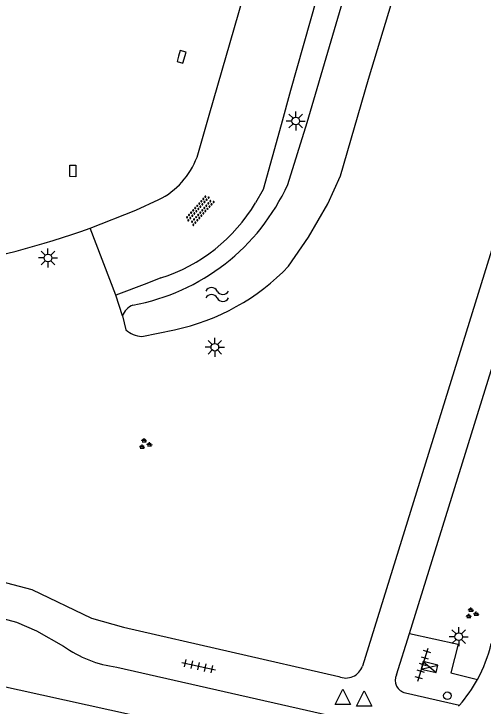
# Model space of a CAD drawing. Extents: x 128999 to 131010, y 395498 to 399007.
# Drawn here: x 130694.81 to 130725.56, y 396721.49 to 396766.8 of the extents above; entities that cross this region are included whole.
import ezdxf

# ---------------------------------------------------------------- set-up
doc = ezdxf.new("R2010")
doc.units = 0
for name, color, linetype in [('gg-knt-verharding', 7, 'Continuous'), ('gg-kntw-bovenkant insteek waterloop', 7, 'Continuous'), ('gt-grn-groengrens', 7, 'Continuous'), ('gt-symb-groenvak', 7, 'Continuous'), ('gt-symb-kolk', 7, 'Continuous'), ('gt-symb-kolk center center', 7, 'Continuous'), ('gt-symb-lichtmast', 7, 'Continuous'), ('gt-symb-overige verharding', 7, 'Continuous'), ('gt-symb-tegel verharding', 7, 'Continuous'), ('gt-symb-verkeersregelinstallatiekast', 7, 'Continuous'), ('gt-symb-verkeersregelinstallatiepaal', 7, 'Continuous'), ('gt-symb-waterafsluiter', 7, 'Continuous'), ('gt-symb-watersymbool', 7, 'Continuous')]:
    doc.layers.add(name, color=color, linetype=linetype)

# ---------------------------------------------------------------- blocks, each defined once
blk = doc.blocks.new('gt0-VIPAAL')
at = {"layer": 'gt-symb-verkeersregelinstallatiepaal'}
blk.add_circle((0, 0), 0.25, dxfattribs=at)
blk = doc.blocks.new('gt0-LMAST')
at = {"layer": 'gt-symb-lichtmast'}
for p, q in [((-0.005, 0.246), (-0.005, 0.621)), ((-0.182, 0.173), (-0.447, 0.438)), ((0.172, 0.173), (0.437, 0.438)), ((-0.255, -0.004), (-0.63, -0.004)), ((-0.182, -0.181), (-0.447, -0.446)), ((-0.005, -0.254), (-0.005, -0.629)), ((0.437, -0.446), (0.172, -0.181)), ((0.245, -0.004), (0.62, -0.004))]:
    blk.add_line(p, q, dxfattribs=at)
blk.add_circle((-0.005, -0.004), 0.25, dxfattribs=at)
blk = doc.blocks.new('gt0-GRVAK')
at = {"layer": 'gt-symb-groenvak'}
for p, q in [((-0.11, 0.189), (-0.228, 0.24)), ((-0.182, 0.153), (0.088, 0.153)), ((-0.091, 0.211), (-0.156, 0.322)), ((-0.047, 0.214), (-0.047, 0.393)), ((-0.004, 0.211), (0.061, 0.322)), ((0.015, 0.189), (0.133, 0.24)), ((0.262, -0.052), (0.197, 0.059)), ((0.305, -0.049), (0.305, 0.13)), ((0.349, -0.052), (0.414, 0.059)), ((-0.245, -0.228), (-0.363, -0.177)), ((-0.318, -0.264), (-0.047, -0.264)), ((-0.226, -0.206), (-0.291, -0.095)), ((-0.183, -0.203), (-0.183, -0.024)), ((-0.139, -0.206), (-0.074, -0.095)), ((-0.12, -0.228), (-0.002, -0.177)), ((0.243, -0.074), (0.125, -0.023)), ((0.17, -0.11), (0.441, -0.11)), ((0.368, -0.074), (0.486, -0.023))]:
    blk.add_line(p, q, dxfattribs=at)
blk = doc.blocks.new('gt0-WAFSL')
at = {"layer": 'gt-symb-waterafsluiter'}
for p, q in [((-0.5, -0.333), (0, 0.667)), ((0, 0.667), (0.5, -0.333)), ((0.5, -0.333), (-0.5, -0.333))]:
    blk.add_line(p, q, dxfattribs=at)
blk = doc.blocks.new('gt0-TEG1')
at = {"layer": 'gt-symb-tegel verharding'}
for p, q in [((-1.125, 0), (1.125, 0)), ((-0.9, -0.25), (-0.9, 0.25)), ((-0.45, -0.25), (-0.45, 0.25)), ((0, -0.25), (0, 0.25)), ((0.45, -0.25), (0.45, 0.25)), ((0.9, -0.25), (0.9, 0.25))]:
    blk.add_line(p, q, dxfattribs=at)
blk = doc.blocks.new('gt0-VRIKST')
at = {"layer": 'gt-symb-verkeersregelinstallatiekast'}
for p, q in [((-0.501, -0.249), (0.501, 0.249)), ((-0.501, 0.249), (0.501, -0.249))]:
    blk.add_line(p, q, dxfattribs=at)
blk.add_lwpolyline([(0.501, 0.249), (-0.501, 0.249), (-0.501, -0.249), (0.501, -0.249)], close=True, dxfattribs=at)
blk = doc.blocks.new('gt0-KOLK')
at = {"layer": 'gt-symb-kolk'}
blk.add_lwpolyline([(0, 0), (0.375, 0), (0.375, 0.4), (-0.375, 0.4), (-0.375, 0), (0, 0)], dxfattribs=at)
blk = doc.blocks.new('gt0-WA')
at = {"layer": 'gt-symb-watersymbool'}
for centre, start, end in [((-0.323, 0.022), 28.0725, 151.9275), ((0.427, 0.422), 208.0725, 331.9275), ((-0.323, -0.428), 28.0725, 151.9275), ((0.427, -0.028), 208.0725, 331.9275)]:
    blk.add_arc(centre, 0.425, start, end, dxfattribs=at)
blk = doc.blocks.new('gt0-OVH')
at = {"layer": 'gt-symb-overige verharding'}
for points in [[(-0.972, 0.298), (-0.967, 0.308), (-0.965, 0.319), (-0.966, 0.33), (-0.971, 0.34), (-0.978, 0.348), (-0.988, 0.353), (-0.999, 0.355), (-1.01, 0.354), (-1.02, 0.349), (-1.028, 0.342), (-1.033, 0.332), (-1.035, 0.321), (-1.034, 0.31), (-1.029, 0.3), (-1.022, 0.292), (-1.012, 0.287), (-1.001, 0.285), (-0.99, 0.286), (-0.98, 0.291)], [(-0.872, 0.106), (-0.867, 0.116), (-0.865, 0.126), (-0.866, 0.137), (-0.871, 0.147), (-0.878, 0.156), (-0.888, 0.161), (-0.899, 0.163), (-0.91, 0.162), (-0.92, 0.157), (-0.928, 0.15), (-0.933, 0.14), (-0.935, 0.129), (-0.934, 0.118), (-0.929, 0.108), (-0.922, 0.1), (-0.912, 0.095), (-0.901, 0.092), (-0.89, 0.094), (-0.88, 0.098)], [(-0.772, 0.298), (-0.767, 0.308), (-0.765, 0.319), (-0.766, 0.33), (-0.771, 0.34), (-0.778, 0.348), (-0.788, 0.353), (-0.799, 0.355), (-0.81, 0.354), (-0.82, 0.349), (-0.828, 0.342), (-0.833, 0.332), (-0.835, 0.321), (-0.834, 0.31), (-0.829, 0.3), (-0.822, 0.292), (-0.812, 0.287), (-0.801, 0.285), (-0.79, 0.286), (-0.78, 0.291)], [(-0.672, 0.106), (-0.667, 0.116), (-0.665, 0.126), (-0.666, 0.137), (-0.671, 0.147), (-0.678, 0.156), (-0.688, 0.161), (-0.699, 0.163), (-0.71, 0.162), (-0.72, 0.157), (-0.728, 0.15), (-0.733, 0.14), (-0.735, 0.129), (-0.734, 0.118), (-0.729, 0.108), (-0.722, 0.1), (-0.712, 0.095), (-0.701, 0.092), (-0.69, 0.094), (-0.68, 0.098)], [(-0.572, 0.298), (-0.567, 0.308), (-0.565, 0.319), (-0.566, 0.33), (-0.571, 0.34), (-0.578, 0.348), (-0.588, 0.353), (-0.599, 0.355), (-0.61, 0.354), (-0.62, 0.349), (-0.628, 0.342), (-0.633, 0.332), (-0.635, 0.321), (-0.634, 0.31), (-0.629, 0.3), (-0.622, 0.292), (-0.612, 0.287), (-0.601, 0.285), (-0.59, 0.286), (-0.58, 0.291)], [(-0.472, 0.106), (-0.467, 0.116), (-0.465, 0.126), (-0.466, 0.137), (-0.471, 0.147), (-0.478, 0.156), (-0.488, 0.161), (-0.499, 0.163), (-0.51, 0.162), (-0.52, 0.157), (-0.528, 0.15), (-0.533, 0.14), (-0.535, 0.129), (-0.534, 0.118), (-0.529, 0.108), (-0.522, 0.1), (-0.512, 0.095), (-0.501, 0.092), (-0.49, 0.094), (-0.48, 0.098)], [(-0.372, 0.298), (-0.367, 0.308), (-0.365, 0.319), (-0.366, 0.33), (-0.371, 0.34), (-0.378, 0.348), (-0.388, 0.353), (-0.399, 0.355), (-0.41, 0.354), (-0.42, 0.349), (-0.428, 0.342), (-0.433, 0.332), (-0.435, 0.321), (-0.434, 0.31), (-0.429, 0.3), (-0.422, 0.292), (-0.412, 0.287), (-0.401, 0.285), (-0.39, 0.286), (-0.38, 0.291)], [(-0.272, 0.106), (-0.267, 0.116), (-0.265, 0.126), (-0.266, 0.137), (-0.271, 0.147), (-0.278, 0.156), (-0.288, 0.161), (-0.299, 0.163), (-0.31, 0.162), (-0.32, 0.157), (-0.328, 0.15), (-0.333, 0.14), (-0.335, 0.129), (-0.334, 0.118), (-0.329, 0.108), (-0.322, 0.1), (-0.312, 0.095), (-0.301, 0.092), (-0.29, 0.094), (-0.28, 0.098)], [(-0.172, 0.298), (-0.167, 0.308), (-0.165, 0.319), (-0.166, 0.33), (-0.171, 0.34), (-0.178, 0.348), (-0.188, 0.353), (-0.199, 0.355), (-0.21, 0.354), (-0.22, 0.349), (-0.228, 0.342), (-0.233, 0.332), (-0.235, 0.321), (-0.234, 0.31), (-0.229, 0.3), (-0.222, 0.292), (-0.212, 0.287), (-0.201, 0.285), (-0.19, 0.286), (-0.18, 0.291)], [(-0.072, 0.106), (-0.067, 0.116), (-0.065, 0.126), (-0.066, 0.137), (-0.071, 0.147), (-0.078, 0.156), (-0.088, 0.161), (-0.099, 0.163), (-0.11, 0.162), (-0.12, 0.157), (-0.128, 0.15), (-0.133, 0.14), (-0.135, 0.129), (-0.134, 0.118), (-0.129, 0.108), (-0.122, 0.1), (-0.112, 0.095), (-0.101, 0.092), (-0.09, 0.094), (-0.08, 0.098)], [(0.028, 0.298), (0.033, 0.308), (0.035, 0.319), (0.034, 0.33), (0.029, 0.34), (0.022, 0.348), (0.012, 0.353), (0.001, 0.355), (-0.01, 0.354), (-0.02, 0.349), (-0.028, 0.342), (-0.033, 0.332), (-0.035, 0.321), (-0.034, 0.31), (-0.029, 0.3), (-0.022, 0.292), (-0.012, 0.287), (-0.001, 0.285), (0.01, 0.286), (0.02, 0.291)], [(0.128, 0.106), (0.133, 0.116), (0.135, 0.126), (0.134, 0.137), (0.129, 0.147), (0.122, 0.156), (0.112, 0.161), (0.101, 0.163), (0.09, 0.162), (0.08, 0.157), (0.072, 0.15), (0.067, 0.14), (0.065, 0.129), (0.066, 0.118), (0.071, 0.108), (0.078, 0.1), (0.088, 0.095), (0.099, 0.092), (0.11, 0.094), (0.12, 0.098)], [(0.228, 0.298), (0.233, 0.308), (0.235, 0.319), (0.234, 0.33), (0.229, 0.34), (0.222, 0.348), (0.212, 0.353), (0.201, 0.355), (0.19, 0.354), (0.18, 0.349), (0.172, 0.342), (0.167, 0.332), (0.165, 0.321), (0.166, 0.31), (0.171, 0.3), (0.178, 0.292), (0.188, 0.287), (0.199, 0.285), (0.21, 0.286), (0.22, 0.291)], [(0.328, 0.106), (0.333, 0.116), (0.335, 0.126), (0.334, 0.137), (0.329, 0.147), (0.322, 0.156), (0.312, 0.161), (0.301, 0.163), (0.29, 0.162), (0.28, 0.157), (0.272, 0.15), (0.267, 0.14), (0.265, 0.129), (0.266, 0.118), (0.271, 0.108), (0.278, 0.1), (0.288, 0.095), (0.299, 0.092), (0.31, 0.094), (0.32, 0.098)], [(0.428, 0.298), (0.433, 0.308), (0.435, 0.319), (0.434, 0.33), (0.429, 0.34), (0.422, 0.348), (0.412, 0.353), (0.401, 0.355), (0.39, 0.354), (0.38, 0.349), (0.372, 0.342), (0.367, 0.332), (0.365, 0.321), (0.366, 0.31), (0.371, 0.3), (0.378, 0.292), (0.388, 0.287), (0.399, 0.285), (0.41, 0.286), (0.42, 0.291)], [(0.528, 0.106), (0.533, 0.116), (0.535, 0.126), (0.534, 0.137), (0.529, 0.147), (0.522, 0.156), (0.512, 0.161), (0.501, 0.163), (0.49, 0.162), (0.48, 0.157), (0.472, 0.15), (0.467, 0.14), (0.465, 0.129), (0.466, 0.118), (0.471, 0.108), (0.478, 0.1), (0.488, 0.095), (0.499, 0.092), (0.51, 0.094), (0.52, 0.098)], [(0.628, 0.298), (0.633, 0.308), (0.635, 0.319), (0.634, 0.33), (0.629, 0.34), (0.622, 0.348), (0.612, 0.353), (0.601, 0.355), (0.59, 0.354), (0.58, 0.349), (0.572, 0.342), (0.567, 0.332), (0.565, 0.321), (0.566, 0.31), (0.571, 0.3), (0.578, 0.292), (0.588, 0.287), (0.599, 0.285), (0.61, 0.286), (0.62, 0.291)], [(0.728, 0.106), (0.733, 0.116), (0.735, 0.126), (0.734, 0.137), (0.729, 0.147), (0.722, 0.156), (0.712, 0.161), (0.701, 0.163), (0.69, 0.162), (0.68, 0.157), (0.672, 0.15), (0.667, 0.14), (0.665, 0.129), (0.666, 0.118), (0.671, 0.108), (0.678, 0.1), (0.688, 0.095), (0.699, 0.092), (0.71, 0.094), (0.72, 0.098)], [(0.828, 0.298), (0.833, 0.308), (0.835, 0.319), (0.834, 0.33), (0.829, 0.34), (0.822, 0.348), (0.812, 0.353), (0.801, 0.355), (0.79, 0.354), (0.78, 0.349), (0.772, 0.342), (0.767, 0.332), (0.765, 0.321), (0.766, 0.31), (0.771, 0.3), (0.778, 0.292), (0.788, 0.287), (0.799, 0.285), (0.81, 0.286), (0.82, 0.291)], [(0.928, 0.106), (0.933, 0.116), (0.935, 0.126), (0.934, 0.137), (0.929, 0.147), (0.922, 0.156), (0.912, 0.161), (0.901, 0.163), (0.89, 0.162), (0.88, 0.157), (0.872, 0.15), (0.867, 0.14), (0.865, 0.129), (0.866, 0.118), (0.871, 0.108), (0.878, 0.1), (0.888, 0.095), (0.899, 0.092), (0.91, 0.094), (0.92, 0.098)], [(1.028, 0.298), (1.033, 0.308), (1.035, 0.319), (1.034, 0.33), (1.029, 0.34), (1.022, 0.348), (1.012, 0.353), (1.001, 0.355), (0.99, 0.354), (0.98, 0.349), (0.972, 0.342), (0.967, 0.332), (0.965, 0.321), (0.966, 0.31), (0.971, 0.3), (0.978, 0.292), (0.988, 0.287), (0.999, 0.285), (1.01, 0.286), (1.02, 0.291)], [(-0.972, -0.142), (-0.967, -0.132), (-0.965, -0.121), (-0.966, -0.11), (-0.971, -0.1), (-0.978, -0.092), (-0.988, -0.087), (-0.999, -0.085), (-1.01, -0.086), (-1.02, -0.091), (-1.028, -0.098), (-1.033, -0.108), (-1.035, -0.119), (-1.034, -0.13), (-1.029, -0.14), (-1.022, -0.148), (-1.012, -0.153), (-1.001, -0.155), (-0.99, -0.154), (-0.98, -0.149)], [(-0.872, -0.334), (-0.867, -0.324), (-0.865, -0.314), (-0.866, -0.303), (-0.871, -0.293), (-0.878, -0.284), (-0.888, -0.279), (-0.899, -0.277), (-0.91, -0.278), (-0.92, -0.283), (-0.928, -0.29), (-0.933, -0.3), (-0.935, -0.311), (-0.934, -0.322), (-0.929, -0.332), (-0.922, -0.34), (-0.912, -0.345), (-0.901, -0.348), (-0.89, -0.346), (-0.88, -0.342)], [(-0.772, -0.142), (-0.767, -0.132), (-0.765, -0.121), (-0.766, -0.11), (-0.771, -0.1), (-0.778, -0.092), (-0.788, -0.087), (-0.799, -0.085), (-0.81, -0.086), (-0.82, -0.091), (-0.828, -0.098), (-0.833, -0.108), (-0.835, -0.119), (-0.834, -0.13), (-0.829, -0.14), (-0.822, -0.148), (-0.812, -0.153), (-0.801, -0.155), (-0.79, -0.154), (-0.78, -0.149)], [(-0.672, -0.334), (-0.667, -0.324), (-0.665, -0.314), (-0.666, -0.303), (-0.671, -0.293), (-0.678, -0.284), (-0.688, -0.279), (-0.699, -0.277), (-0.71, -0.278), (-0.72, -0.283), (-0.728, -0.29), (-0.733, -0.3), (-0.735, -0.311), (-0.734, -0.322), (-0.729, -0.332), (-0.722, -0.34), (-0.712, -0.345), (-0.701, -0.348), (-0.69, -0.346), (-0.68, -0.342)], [(-0.572, -0.142), (-0.567, -0.132), (-0.565, -0.121), (-0.566, -0.11), (-0.571, -0.1), (-0.578, -0.092), (-0.588, -0.087), (-0.599, -0.085), (-0.61, -0.086), (-0.62, -0.091), (-0.628, -0.098), (-0.633, -0.108), (-0.635, -0.119), (-0.634, -0.13), (-0.629, -0.14), (-0.622, -0.148), (-0.612, -0.153), (-0.601, -0.155), (-0.59, -0.154), (-0.58, -0.149)], [(-0.472, -0.334), (-0.467, -0.324), (-0.465, -0.314), (-0.466, -0.303), (-0.471, -0.293), (-0.478, -0.284), (-0.488, -0.279), (-0.499, -0.277), (-0.51, -0.278), (-0.52, -0.283), (-0.528, -0.29), (-0.533, -0.3), (-0.535, -0.311), (-0.534, -0.322), (-0.529, -0.332), (-0.522, -0.34), (-0.512, -0.345), (-0.501, -0.348), (-0.49, -0.346), (-0.48, -0.342)], [(-0.372, -0.142), (-0.367, -0.132), (-0.365, -0.121), (-0.366, -0.11), (-0.371, -0.1), (-0.378, -0.092), (-0.388, -0.087), (-0.399, -0.085), (-0.41, -0.086), (-0.42, -0.091), (-0.428, -0.098), (-0.433, -0.108), (-0.435, -0.119), (-0.434, -0.13), (-0.429, -0.14), (-0.422, -0.148), (-0.412, -0.153), (-0.401, -0.155), (-0.39, -0.154), (-0.38, -0.149)], [(-0.272, -0.334), (-0.267, -0.324), (-0.265, -0.314), (-0.266, -0.303), (-0.271, -0.293), (-0.278, -0.284), (-0.288, -0.279), (-0.299, -0.277), (-0.31, -0.278), (-0.32, -0.283), (-0.328, -0.29), (-0.333, -0.3), (-0.335, -0.311), (-0.334, -0.322), (-0.329, -0.332), (-0.322, -0.34), (-0.312, -0.345), (-0.301, -0.348), (-0.29, -0.346), (-0.28, -0.342)], [(-0.172, -0.142), (-0.167, -0.132), (-0.165, -0.121), (-0.166, -0.11), (-0.171, -0.1), (-0.178, -0.092), (-0.188, -0.087), (-0.199, -0.085), (-0.21, -0.086), (-0.22, -0.091), (-0.228, -0.098), (-0.233, -0.108), (-0.235, -0.119), (-0.234, -0.13), (-0.229, -0.14), (-0.222, -0.148), (-0.212, -0.153), (-0.201, -0.155), (-0.19, -0.154), (-0.18, -0.149)], [(-0.072, -0.334), (-0.067, -0.324), (-0.065, -0.314), (-0.066, -0.303), (-0.071, -0.293), (-0.078, -0.284), (-0.088, -0.279), (-0.099, -0.277), (-0.11, -0.278), (-0.12, -0.283), (-0.128, -0.29), (-0.133, -0.3), (-0.135, -0.311), (-0.134, -0.322), (-0.129, -0.332), (-0.122, -0.34), (-0.112, -0.345), (-0.101, -0.348), (-0.09, -0.346), (-0.08, -0.342)], [(0.028, -0.142), (0.033, -0.132), (0.035, -0.121), (0.034, -0.11), (0.029, -0.1), (0.022, -0.092), (0.012, -0.087), (0.001, -0.085), (-0.01, -0.086), (-0.02, -0.091), (-0.028, -0.098), (-0.033, -0.108), (-0.035, -0.119), (-0.034, -0.13), (-0.029, -0.14), (-0.022, -0.148), (-0.012, -0.153), (-0.001, -0.155), (0.01, -0.154), (0.02, -0.149)], [(0.128, -0.334), (0.133, -0.324), (0.135, -0.314), (0.134, -0.303), (0.129, -0.293), (0.122, -0.284), (0.112, -0.279), (0.101, -0.277), (0.09, -0.278), (0.08, -0.283), (0.072, -0.29), (0.067, -0.3), (0.065, -0.311), (0.066, -0.322), (0.071, -0.332), (0.078, -0.34), (0.088, -0.345), (0.099, -0.348), (0.11, -0.346), (0.12, -0.342)], [(0.228, -0.142), (0.233, -0.132), (0.235, -0.121), (0.234, -0.11), (0.229, -0.1), (0.222, -0.092), (0.212, -0.087), (0.201, -0.085), (0.19, -0.086), (0.18, -0.091), (0.172, -0.098), (0.167, -0.108), (0.165, -0.119), (0.166, -0.13), (0.171, -0.14), (0.178, -0.148), (0.188, -0.153), (0.199, -0.155), (0.21, -0.154), (0.22, -0.149)], [(0.328, -0.334), (0.333, -0.324), (0.335, -0.314), (0.334, -0.303), (0.329, -0.293), (0.322, -0.284), (0.312, -0.279), (0.301, -0.277), (0.29, -0.278), (0.28, -0.283), (0.272, -0.29), (0.267, -0.3), (0.265, -0.311), (0.266, -0.322), (0.271, -0.332), (0.278, -0.34), (0.288, -0.345), (0.299, -0.348), (0.31, -0.346), (0.32, -0.342)], [(0.428, -0.142), (0.433, -0.132), (0.435, -0.121), (0.434, -0.11), (0.429, -0.1), (0.422, -0.092), (0.412, -0.087), (0.401, -0.085), (0.39, -0.086), (0.38, -0.091), (0.372, -0.098), (0.367, -0.108), (0.365, -0.119), (0.366, -0.13), (0.371, -0.14), (0.378, -0.148), (0.388, -0.153), (0.399, -0.155), (0.41, -0.154), (0.42, -0.149)], [(0.528, -0.334), (0.533, -0.324), (0.535, -0.314), (0.534, -0.303), (0.529, -0.293), (0.522, -0.284), (0.512, -0.279), (0.501, -0.277), (0.49, -0.278), (0.48, -0.283), (0.472, -0.29), (0.467, -0.3), (0.465, -0.311), (0.466, -0.322), (0.471, -0.332), (0.478, -0.34), (0.488, -0.345), (0.499, -0.348), (0.51, -0.346), (0.52, -0.342)], [(0.628, -0.142), (0.633, -0.132), (0.635, -0.121), (0.634, -0.11), (0.629, -0.1), (0.622, -0.092), (0.612, -0.087), (0.601, -0.085), (0.59, -0.086), (0.58, -0.091), (0.572, -0.098), (0.567, -0.108), (0.565, -0.119), (0.566, -0.13), (0.571, -0.14), (0.578, -0.148), (0.588, -0.153), (0.599, -0.155), (0.61, -0.154), (0.62, -0.149)], [(0.728, -0.334), (0.733, -0.324), (0.735, -0.314), (0.734, -0.303), (0.729, -0.293), (0.722, -0.284), (0.712, -0.279), (0.701, -0.277), (0.69, -0.278), (0.68, -0.283), (0.672, -0.29), (0.667, -0.3), (0.665, -0.311), (0.666, -0.322), (0.671, -0.332), (0.678, -0.34), (0.688, -0.345), (0.699, -0.348), (0.71, -0.346), (0.72, -0.342)], [(0.828, -0.142), (0.833, -0.132), (0.835, -0.121), (0.834, -0.11), (0.829, -0.1), (0.822, -0.092), (0.812, -0.087), (0.801, -0.085), (0.79, -0.086), (0.78, -0.091), (0.772, -0.098), (0.767, -0.108), (0.765, -0.119), (0.766, -0.13), (0.771, -0.14), (0.778, -0.148), (0.788, -0.153), (0.799, -0.155), (0.81, -0.154), (0.82, -0.149)], [(0.928, -0.334), (0.933, -0.324), (0.935, -0.314), (0.934, -0.303), (0.929, -0.293), (0.922, -0.284), (0.912, -0.279), (0.901, -0.277), (0.89, -0.278), (0.88, -0.283), (0.872, -0.29), (0.867, -0.3), (0.865, -0.311), (0.866, -0.322), (0.871, -0.332), (0.878, -0.34), (0.888, -0.345), (0.899, -0.348), (0.91, -0.346), (0.92, -0.342)], [(1.028, -0.142), (1.033, -0.132), (1.035, -0.121), (1.034, -0.11), (1.029, -0.1), (1.022, -0.092), (1.012, -0.087), (1.001, -0.085), (0.99, -0.086), (0.98, -0.091), (0.972, -0.098), (0.967, -0.108), (0.965, -0.119), (0.966, -0.13), (0.971, -0.14), (0.978, -0.148), (0.988, -0.153), (0.999, -0.155), (1.01, -0.154), (1.02, -0.149)]]:
    blk.add_lwpolyline(points, close=True, dxfattribs=at)
blk = doc.blocks.new('gt0-KOLKCC')
at = {"layer": 'gt-symb-kolk center center'}
blk.add_lwpolyline([(-0.375, 0.2), (0.375, 0.2), (0.375, -0.2), (-0.375, -0.2)], close=True, dxfattribs=at)

msp = doc.modelspace()

# ---------------------------------------------------------------- linework, layer by layer
at = {"layer": 'gg-knt-verharding'}
for p, q in [((130707.615, 396760.174), (130719.697, 396802.095)), ((130706.812, 396757.417), (130707.615, 396760.174)), ((130701.499, 396748.388), (130699.804, 396752.777)), ((130719.89, 396723.546), (130720.736, 396726.259)), ((130701.55, 396724.054), (130716.103, 396720.75)), ((130720.464, 396722.363), (130724.015, 396721.568)), ((130724.015, 396721.568), (130723.94, 396721.485))]:
    msp.add_line(p, q, dxfattribs=at)
for points in [[(130724.027, 396800.882), (130712.944, 396761.786), (130712.333, 396759.543)], [(130744.166, 396791.039), (130726.612, 396752.926), (130717.656, 396724.115)], [(130720.736, 396726.259), (130728.65, 396751.752), (130736.335, 396768.58)], [(130712.333, 396759.543), (130711.149, 396755.31), (130710.646, 396754.425)], [(130699.804, 396752.777), (130702.808, 396753.961), (130704.313, 396754.643)], [(130704.444, 396749.519), (130703.519, 396749.144), (130701.499, 396748.388)], [(130712.919, 396718.438), (130712.988, 396718.606), (130692.176, 396723.2), (130632.915, 396736.885)], [(130688.939, 396730.372), (130693.924, 396729.668), (130695.988, 396729.124), (130699.891, 396727.26), (130702.003, 396726.672), (130716.099, 396723.431)], [(130690.034, 396727.884), (130693.586, 396727.352), (130694.978, 396726.987), (130696.302, 396726.423), (130698.075, 396725.42)], [(130720.736, 396726.259), (130723.919, 396725.554), (130723.447, 396723.674), (130725.191, 396723.236)]]:
    msp.add_lwpolyline(points, dxfattribs=at)
for centre, radius, start, end in [((130702.027, 396759.215), 5.112, 296.5662, 339.4047), ((130701.067, 396760.161), 11.165, 287.6041, 329.0863), ((130680.051, 396808.137), 58.778, 279.74066, 289.6366), ((130702.456, 396731.461), 7.462, 234.0512, 263.0298), ((130717.09, 396727.677), 9.238, 331.2681, 346.9826), ((130716.561, 396724.493), 1.158, 246.4665, 340.9659), ((130720.634, 396723.176), 0.831, 153.5951, 258.1709), ((130717.077, 396727.708), 9.264, 318.4911, 331.1385)]:
    msp.add_arc(centre, radius, start, end, dxfattribs=at)
at = {"layer": 'gg-kntw-bovenkant insteek waterloop'}
for p, q in [((130701.925, 396747.033), (130702.148, 396746.12)), ((130703.197, 396745.693), (130705.332, 396746.124))]:
    msp.add_line(p, q, dxfattribs=at)
for points in [[(130712.76, 396755.641), (130714.039, 396759.68), (130718.629, 396775.385), (130724.014, 396795.859), (130725.224, 396799.944), (130725.336, 396800.257), (130725.458, 396800.481)], [(130712.811, 396750.287), (130714.108, 396752.193), (130715.385, 396754.378), (130716.203, 396756.19), (130718.048, 396762.533), (130721.612, 396774.266)]]:
    msp.add_lwpolyline(points, dxfattribs=at)
for centre, radius, start, end in [((130700.106, 396761.418), 13.91, 280.3694, 335.4618), ((130702.32, 396760.335), 14.527, 281.9673, 316.2355), ((130702.995, 396746.674), 1.129, 109.9605, 161.4439), ((130703.258, 396747.345), 1.653, 227.8181, 267.884)]:
    msp.add_arc(centre, radius, start, end, dxfattribs=at)
at = {"layer": 'gt-grn-groengrens'}
msp.add_line((130701.925, 396747.033), (130701.499, 396748.388), dxfattribs=at)

# ---------------------------------------------------------------- block references
at = {"layer": 'gt-symb-groenvak'}
for p in [(130703.399, 396738.644), (130724.806, 396727.566)]:
    msp.add_blockref('gt0-GRVAK', p, dxfattribs=at)
at = {"layer": 'gt-symb-kolk', "rotation": -105.37072543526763}
msp.add_blockref('gt0-KOLK', (130705.605, 396764.038), dxfattribs=at)
at = {"layer": 'gt-symb-kolk center center', "rotation": 89.14454129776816}
msp.add_blockref('gt0-KOLKCC', (130698.675, 396756.519), dxfattribs=at)
at = {"layer": 'gt-symb-lichtmast'}
for p in [(130713.285, 396759.792), (130697.053, 396750.829), (130707.985, 396744.986), (130723.963, 396726.044)]:
    msp.add_blockref('gt0-LMAST', p, dxfattribs=at)
at = {"layer": 'gt-symb-overige verharding', "rotation": -131.6335393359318}
msp.add_blockref('gt0-OVH', (130706.992, 396753.954), dxfattribs=at)
at = {"layer": 'gt-symb-tegel verharding'}
for p, rotation in [((130721.616, 396724.207), 72.83405394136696), ((130706.918, 396724.111), -12.77124256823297)]:
    msp.add_blockref('gt0-TEG1', p, dxfattribs=dict(at, rotation=rotation))
at = {"layer": 'gt-symb-verkeersregelinstallatiekast', "rotation": -12.883318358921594}
msp.add_blockref('gt0-VRIKST', (130722.05, 396724.055), dxfattribs=at)
at = {"layer": 'gt-symb-verkeersregelinstallatiepaal'}
msp.add_blockref('gt0-VIPAAL', (130723.217, 396722.173), dxfattribs=at)
at = {"layer": 'gt-symb-waterafsluiter'}
for p in [(130716.363, 396721.945), (130717.761, 396721.837)]:
    msp.add_blockref('gt0-WAFSL', p, dxfattribs=at)
at = {"layer": 'gt-symb-watersymbool'}
msp.add_blockref('gt0-WA', (130708.082, 396748.436), dxfattribs=at)

doc.saveas('drawing.dxf')
